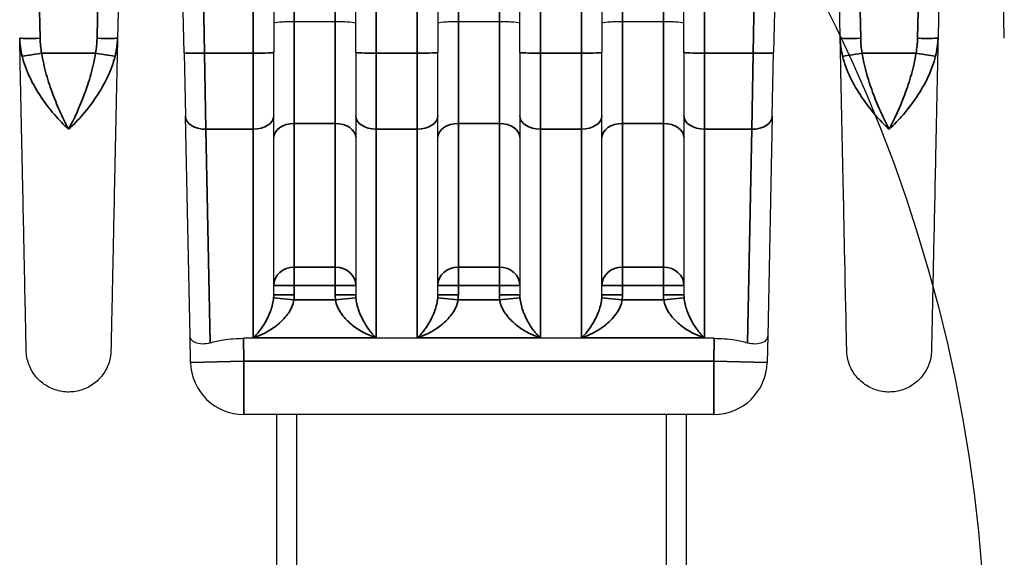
# Model space of a CAD drawing. Header units: millimetres. Extents: x 399 to 6233, y -1870 to 1602.
# Tile 288 of 656: x 3771 to 3795, y 555 to 568. Entities that reach past the tile are written whole.
import ezdxf

# ---------------------------------------------------------------- set-up
doc = ezdxf.new("R2010")
doc.units = ezdxf.units.MM
for name, color, linetype, lineweight in [('AM_8', 1, 'Continuous', 25), ('可見 (ISO)', 7, 'Continuous', 25), ('窄部可見 (ISO)', 7, 'Continuous', 35)]:
    doc.layers.add(name, color=color, linetype=linetype, lineweight=lineweight)
doc.layers.add('S40', color=7, linetype='Continuous')

# ---------------------------------------------------------------- blocks, each defined once
blk = doc.blocks.new('S40-正視-02')
at = {"layer": '可見 (ISO)'}
for p, q in [((15.554, -17.846), (15.442, -23.163)), ((17.065, -23.525), (16.946, -17.846)), ((31.554, -17.846), (31.435, -23.525)), ((33.058, -23.163), (32.946, -17.846)), ((35.554, -17.846), (35.442, -23.163)), ((37.058, -23.163), (36.946, -17.846)), ((19.25, -20.578), (19.25, -23.514)), ((21.25, -23.514), (21.25, -20.578)), ((23.25, -20.578), (23.25, -23.514)), ((25.25, -23.514), (25.25, -20.578)), ((27.25, -20.578), (27.25, -23.514)), ((29.25, -23.514), (29.25, -20.578)), ((19.75, -22.757), (20.75, -22.757)), ((23.75, -22.757), (24.75, -22.757)), ((27.75, -22.757), (28.75, -22.757)), ((19.25, -25.062), (19.25, -23.514)), ((21.25, -23.514), (21.25, -25.062)), ((23.25, -25.062), (23.25, -23.514)), ((25.25, -23.514), (25.25, -25.062)), ((27.25, -25.062), (27.25, -23.514)), ((29.25, -23.514), (29.25, -25.062)), ((17.065, -23.525), (17.098, -25.073)), ((31.402, -25.073), (31.435, -23.525)), ((17.21, -30.437), (17.098, -25.073)), ((19.25, -29.428), (19.25, -25.062)), ((21.25, -25.062), (21.25, -29.428)), ((23.25, -29.428), (23.25, -25.062)), ((25.25, -25.062), (25.25, -29.428)), ((27.25, -29.428), (27.25, -25.062)), ((29.25, -25.062), (29.25, -29.428)), ((31.402, -25.073), (31.29, -30.437)), ((19.51, -30), (19.51, -30)), ((20.99, -30), (20.99, -30)), ((23.51, -30), (23.51, -30)), ((24.99, -30), (24.99, -30)), ((27.51, -30), (27.51, -30)), ((28.99, -30), (28.99, -30)), ((17.223, -31.077), (17.21, -30.437)), ((18.772, -30.458), (18.772, -30.458)), ((31.29, -30.437), (31.277, -31.077)), ((29.989, -30.49), (18.511, -30.49)), ((29.977, -32.35), (18.523, -32.35)), ((19.314, -32.35), (19.314, -50.5)), ((19.814, -50.5), (19.814, -32.35)), ((28.814, -32.35), (28.814, -50.5)), ((29.314, -50.5), (29.314, -32.35))]:
    blk.add_line(p, q, dxfattribs=at)
for centre, start, end in [((18.523, -31.05), 181.2, 270), ((29.977, -31.05), 270, 358.8)]:
    blk.add_arc(centre, 1.3, start, end, dxfattribs=at)
for points, knots in [([(19.25, -22.799), (19.25, -22.788), (19.304, -22.777), (19.397, -22.769), (19.489, -22.762), (19.618, -22.757), (19.75, -22.757)], [-0.0000151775, -0.0000151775, -0.0000151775, -0.0000151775, 0.0003793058, 0.0003793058, 0.0003793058, 0.0007737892, 0.0007737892, 0.0007737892, 0.0007737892]), ([(20.75, -22.757), (20.882, -22.757), (21.011, -22.762), (21.104, -22.769), (21.196, -22.777), (21.25, -22.788), (21.25, -22.799)], [0, 0, 0, 0, 0.0003907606, 0.0003907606, 0.0003907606, 0.0007815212, 0.0007815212, 0.0007815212, 0.0007815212]), ([(23.25, -22.799), (23.25, -22.788), (23.304, -22.777), (23.397, -22.769), (23.489, -22.762), (23.618, -22.757), (23.75, -22.757)], [-0.0000151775, -0.0000151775, -0.0000151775, -0.0000151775, 0.0003793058, 0.0003793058, 0.0003793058, 0.0007737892, 0.0007737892, 0.0007737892, 0.0007737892]), ([(24.75, -22.757), (24.882, -22.757), (25.011, -22.762), (25.104, -22.769), (25.196, -22.777), (25.25, -22.788), (25.25, -22.799)], [0, 0, 0, 0, 0.0003907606, 0.0003907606, 0.0003907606, 0.0007815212, 0.0007815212, 0.0007815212, 0.0007815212]), ([(27.25, -22.799), (27.25, -22.788), (27.304, -22.777), (27.397, -22.769), (27.489, -22.762), (27.618, -22.757), (27.75, -22.757)], [-0.0000151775, -0.0000151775, -0.0000151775, -0.0000151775, 0.0003793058, 0.0003793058, 0.0003793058, 0.0007737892, 0.0007737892, 0.0007737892, 0.0007737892]), ([(28.75, -22.757), (28.882, -22.757), (29.011, -22.762), (29.104, -22.769), (29.196, -22.777), (29.25, -22.788), (29.25, -22.799)], [0, 0, 0, 0, 0.0003907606, 0.0003907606, 0.0003907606, 0.0007815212, 0.0007815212, 0.0007815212, 0.0007815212]), ([(13.217, -30.789), (13.217, -30.789), (13.214, -30.617), (13.207, -30.275), (13.201, -30.005), (13.193, -29.636), (13.183, -29.17), (13.181, -29.045), (13.178, -28.912), (13.175, -28.773), (13.168, -28.444), (13.16, -28.076), (13.152, -27.676), (13.144, -27.277), (13.135, -26.843), (13.125, -26.375), (13.115, -25.907), (13.104, -25.403), (13.093, -24.867), (13.092, -24.792), (13.09, -24.716), (13.088, -24.64), (13.079, -24.175), (13.068, -23.679), (13.058, -23.163)], [0.5000079, 0.5000079, 0.5000079, 0.5000079, 0.6183182, 0.6183182, 0.6183182, 0.7115983, 0.7115983, 0.7115983, 0.7366339, 0.7366339, 0.7366339, 0.7957918, 0.7957918, 0.7957918, 0.8549496, 0.8549496, 0.8549496, 0.9141075, 0.9141075, 0.9141075, 0.9224155, 0.9224155, 0.9224155, 0.9732653, 0.9732653, 0.9732653, 0.9732653]), ([(15.442, -23.163), (15.432, -23.679), (15.421, -24.175), (15.411, -24.64), (15.41, -24.716), (15.408, -24.792), (15.407, -24.867), (15.396, -25.403), (15.385, -25.907), (15.375, -26.375), (15.365, -26.842), (15.356, -27.276), (15.348, -27.676), (15.34, -28.076), (15.332, -28.444), (15.325, -28.773), (15.322, -28.912), (15.319, -29.045), (15.317, -29.17), (15.313, -29.34), (15.31, -29.498), (15.307, -29.642), (15.301, -29.892), (15.297, -30.104), (15.293, -30.275), (15.286, -30.617), (15.283, -30.789), (15.283, -30.789)], [0.0267397, 0.0267397, 0.0267397, 0.0267397, 0.0775919, 0.0775919, 0.0775919, 0.0858976, 0.0858976, 0.0858976, 0.1450554, 0.1450554, 0.1450554, 0.2042133, 0.2042133, 0.2042133, 0.2633711, 0.2633711, 0.2633711, 0.2884173, 0.2884173, 0.2884173, 0.322529, 0.322529, 0.322529, 0.3816868, 0.3816868, 0.3816868, 0.5, 0.5, 0.5, 0.5]), ([(33.217, -30.789), (33.217, -30.789), (33.214, -30.617), (33.207, -30.275), (33.201, -30.005), (33.193, -29.636), (33.183, -29.17), (33.181, -29.045), (33.178, -28.912), (33.175, -28.773), (33.168, -28.444), (33.16, -28.076), (33.152, -27.676), (33.144, -27.277), (33.135, -26.843), (33.125, -26.375), (33.115, -25.907), (33.104, -25.403), (33.093, -24.867), (33.092, -24.792), (33.09, -24.716), (33.088, -24.64), (33.079, -24.175), (33.068, -23.679), (33.058, -23.163)], [0.5000079, 0.5000079, 0.5000079, 0.5000079, 0.6183182, 0.6183182, 0.6183182, 0.7115983, 0.7115983, 0.7115983, 0.7366339, 0.7366339, 0.7366339, 0.7957918, 0.7957918, 0.7957918, 0.8549496, 0.8549496, 0.8549496, 0.9141075, 0.9141075, 0.9141075, 0.9224155, 0.9224155, 0.9224155, 0.9732653, 0.9732653, 0.9732653, 0.9732653]), ([(35.442, -23.163), (35.432, -23.679), (35.421, -24.175), (35.411, -24.64), (35.41, -24.716), (35.408, -24.792), (35.407, -24.867), (35.396, -25.403), (35.385, -25.907), (35.375, -26.375), (35.365, -26.842), (35.356, -27.276), (35.348, -27.676), (35.34, -28.076), (35.332, -28.444), (35.325, -28.773), (35.322, -28.912), (35.319, -29.045), (35.317, -29.17), (35.313, -29.34), (35.31, -29.498), (35.307, -29.642), (35.301, -29.892), (35.297, -30.104), (35.293, -30.275), (35.286, -30.617), (35.283, -30.789), (35.283, -30.789)], [0.0267397, 0.0267397, 0.0267397, 0.0267397, 0.0775919, 0.0775919, 0.0775919, 0.0858976, 0.0858976, 0.0858976, 0.1450554, 0.1450554, 0.1450554, 0.2042133, 0.2042133, 0.2042133, 0.2633711, 0.2633711, 0.2633711, 0.2884173, 0.2884173, 0.2884173, 0.322529, 0.322529, 0.322529, 0.3816868, 0.3816868, 0.3816868, 0.5, 0.5, 0.5, 0.5]), ([(17.704, -30.599), (17.634, -30.62), (17.569, -30.629), (17.442, -30.628), (17.384, -30.615), (17.296, -30.577), (17.264, -30.552), (17.222, -30.498), (17.211, -30.469), (17.21, -30.438), (17.21, -30.437), (17.21, -30.437)], [0.0000025, 0.0000025, 0.0000025, 0.0000025, 0.0273791, 0.0273791, 0.0597, 0.0597, 0.089653, 0.089653, 0.1184213, 0.1184213, 0.1189519, 0.1189519, 0.1189519, 0.1189519]), ([(31.29, -30.437), (31.29, -30.437), (31.29, -30.438), (31.289, -30.469), (31.278, -30.498), (31.236, -30.552), (31.204, -30.577), (31.116, -30.615), (31.058, -30.628), (30.931, -30.629), (30.866, -30.62), (30.796, -30.599)], [-0.000535, -0.000535, -0.000535, -0.000535, 0, 0, 0.0290077, 0.0290077, 0.0592099, 0.0592099, 0.0917988, 0.0917988, 0.1194024, 0.1194024, 0.1194024, 0.1194024]), ([(17.704, -30.599), (17.797, -30.572), (17.904, -30.547), (18.176, -30.503), (18.349, -30.49), (18.511, -30.49)], [-0.48595409, -0.48595409, -0.48595409, -0.48595409, -0.45043413, -0.45043413, -0.40161512, -0.40161512, -0.40161512, -0.40161512]), ([(29.989, -30.49), (30.154, -30.49), (30.329, -30.503), (30.601, -30.548), (30.705, -30.572), (30.796, -30.599)], [-0.40134633, -0.40134633, -0.40134633, -0.40134633, -0.35174447, -0.35174447, -0.3169552, -0.3169552, -0.3169552, -0.3169552]), ([(15.283, -30.789), (15.28, -30.9), (15.26, -31.012), (15.184, -31.222), (15.128, -31.322), (14.989, -31.497), (14.904, -31.574), (14.716, -31.696), (14.61, -31.742), (14.393, -31.796), (14.279, -31.806), (14.056, -31.788), (13.944, -31.76), (13.739, -31.671), (13.642, -31.609), (13.476, -31.46), (13.404, -31.37), (13.294, -31.175), (13.255, -31.067), (13.224, -30.901), (13.218, -30.845), (13.217, -30.789)], [0, 0, 0, 0, 0.033317, 0.033317, 0.0669022, 0.0669022, 0.1004777, 0.1004777, 0.1340535, 0.1340535, 0.1676293, 0.1676293, 0.2012051, 0.2012051, 0.2347809, 0.2347809, 0.2683567, 0.2683567, 0.3019325, 0.3019325, 0.3188115, 0.3188115, 0.3188115, 0.3188115]), ([(35.283, -30.789), (35.28, -30.9), (35.26, -31.012), (35.184, -31.222), (35.128, -31.322), (34.989, -31.497), (34.904, -31.574), (34.716, -31.696), (34.61, -31.742), (34.393, -31.796), (34.279, -31.806), (34.056, -31.788), (33.944, -31.76), (33.739, -31.671), (33.642, -31.609), (33.476, -31.46), (33.404, -31.37), (33.294, -31.175), (33.255, -31.067), (33.224, -30.901), (33.218, -30.845), (33.217, -30.789)], [0, 0, 0, 0, 0.0333168, 0.0333168, 0.066902, 0.066902, 0.1004775, 0.1004775, 0.1340533, 0.1340533, 0.1676291, 0.1676291, 0.2012049, 0.2012049, 0.2347807, 0.2347807, 0.2683565, 0.2683565, 0.3019323, 0.3019323, 0.3188115, 0.3188115, 0.3188115, 0.3188115])]:
    blk.add_open_spline(points, degree=3, knots=knots, dxfattribs=at)
at = {"layer": '窄部可見 (ISO)'}
for p, q in [((13.299, -10.847), (13.557, -23.169)), ((14.943, -23.169), (15.201, -10.847)), ((17.299, -10.847), (17.565, -23.532)), ((18.75, -23.532), (18.75, -10.847)), ((21.75, -10.847), (21.75, -23.532)), ((22.75, -23.532), (22.75, -10.847)), ((25.75, -10.847), (25.75, -23.532)), ((26.75, -23.532), (26.75, -10.847)), ((29.75, -10.847), (29.75, -23.532)), ((30.935, -23.532), (31.201, -10.847)), ((33.299, -10.847), (33.557, -23.169)), ((34.943, -23.169), (35.201, -10.847)), ((19.75, -20.515), (19.75, -22.757)), ((20.75, -22.757), (20.75, -20.515)), ((23.75, -20.515), (23.75, -22.757)), ((24.75, -22.757), (24.75, -20.515)), ((27.75, -20.515), (27.75, -22.757)), ((28.75, -22.757), (28.75, -20.515)), ((19.75, -25.248), (19.75, -22.757)), ((20.75, -22.757), (20.75, -25.248)), ((23.75, -25.248), (23.75, -22.757)), ((24.75, -22.757), (24.75, -25.248)), ((27.75, -25.248), (27.75, -22.757)), ((28.75, -22.757), (28.75, -25.248)), ((13.593, -23.532), (14.907, -23.532)), ((17.565, -23.532), (18.75, -23.532)), ((17.597, -25.389), (17.565, -23.532)), ((18.75, -23.532), (18.75, -25.389)), ((21.75, -23.532), (22.75, -23.532)), ((21.75, -25.389), (21.75, -23.532)), ((22.75, -23.532), (22.75, -25.389)), ((25.75, -23.532), (26.75, -23.532)), ((25.75, -25.389), (25.75, -23.532)), ((26.75, -23.532), (26.75, -25.389)), ((29.75, -23.532), (30.935, -23.532)), ((29.75, -25.389), (29.75, -23.532)), ((30.935, -23.532), (30.903, -25.389)), ((33.593, -23.532), (34.907, -23.532)), ((18.75, -25.389), (17.597, -25.389)), ((17.597, -25.389), (17.704, -30.599)), ((18.75, -25.389), (18.75, -30.479)), ((19.75, -25.248), (20.75, -25.248)), ((19.75, -28.75), (19.75, -25.248)), ((20.75, -25.248), (20.75, -28.75)), ((22.75, -25.389), (21.75, -25.389)), ((21.75, -30.479), (21.75, -25.389)), ((22.75, -25.389), (22.75, -30.479)), ((23.75, -25.248), (24.75, -25.248)), ((23.75, -28.75), (23.75, -25.248)), ((24.75, -25.248), (24.75, -28.75)), ((26.75, -25.389), (25.75, -25.389)), ((25.75, -30.479), (25.75, -25.389)), ((26.75, -25.389), (26.75, -30.479)), ((27.75, -25.248), (28.75, -25.248)), ((27.75, -28.75), (27.75, -25.248)), ((28.75, -25.248), (28.75, -28.75)), ((30.903, -25.389), (29.75, -25.389)), ((29.75, -30.479), (29.75, -25.389)), ((30.796, -30.599), (30.903, -25.389)), ((19.75, -29.197), (19.75, -28.75)), ((19.75, -28.75), (20.75, -28.75)), ((20.75, -29.197), (20.75, -28.75)), ((23.75, -28.75), (23.75, -29.197)), ((23.75, -28.75), (24.75, -28.75)), ((24.75, -28.75), (24.75, -29.197)), ((27.75, -29.197), (27.75, -28.75)), ((27.75, -28.75), (28.75, -28.75)), ((28.75, -29.197), (28.75, -28.75)), ((19.75, -29.197), (19.25, -29.197)), ((19.75, -29.197), (19.75, -29.428)), ((20.75, -29.197), (19.75, -29.197)), ((20.75, -29.197), (21.25, -29.197)), ((20.75, -29.428), (20.75, -29.197)), ((23.25, -29.197), (23.75, -29.197)), ((24.75, -29.197), (23.75, -29.197)), ((23.75, -29.197), (23.75, -29.428)), ((25.25, -29.197), (24.75, -29.197)), ((24.75, -29.428), (24.75, -29.197)), ((27.75, -29.197), (27.25, -29.197)), ((27.75, -29.197), (27.75, -29.428)), ((28.75, -29.197), (27.75, -29.197)), ((28.75, -29.197), (29.25, -29.197)), ((28.75, -29.428), (28.75, -29.197)), ((19.744, -29.55), (19.247, -29.501)), ((19.75, -29.428), (19.25, -29.428)), ((20.75, -29.428), (21.25, -29.428)), ((20.756, -29.55), (21.253, -29.501)), ((23.247, -29.501), (23.744, -29.55)), ((23.25, -29.428), (23.75, -29.428)), ((25.25, -29.428), (24.75, -29.428)), ((25.253, -29.501), (24.756, -29.55)), ((27.744, -29.55), (27.247, -29.501)), ((27.75, -29.428), (27.25, -29.428)), ((28.75, -29.428), (29.25, -29.428)), ((28.756, -29.55), (29.253, -29.501)), ((19.744, -29.55), (20.756, -29.55)), ((23.744, -29.55), (24.756, -29.55)), ((27.744, -29.55), (28.756, -29.55)), ((21.75, -30.479), (18.75, -30.479)), ((25.75, -30.479), (22.75, -30.479)), ((29.75, -30.479), (26.75, -30.479)), ((18.511, -30.49), (18.523, -31.05)), ((29.977, -31.05), (29.989, -30.49)), ((18.523, -31.05), (17.223, -31.077)), ((18.523, -31.05), (18.523, -32.35)), ((18.523, -31.05), (29.977, -31.05)), ((31.277, -31.077), (29.977, -31.05)), ((29.977, -31.05), (29.977, -32.35))]:
    blk.add_line(p, q, dxfattribs=at)
for centre, start, end in [((18.508, -29.428), 354.3477, 0.002), ((21.992, -29.428), 179.998, 185.6523), ((22.508, -29.428), 354.3477, 0.002), ((25.992, -29.428), 179.998, 185.6523), ((26.508, -29.428), 354.3477, 0.002), ((29.992, -29.428), 179.998, 185.6523)]:
    blk.add_arc(centre, 1.242, start, end, dxfattribs=at)
for centre, major_axis, ratio, start_param, end_param in [((14.062, -23.099), (0.026, 1.449), 0.693348, 1.62735, 1.940844), ((34.062, -23.099), (0.026, 1.449), 0.693348, 1.62735, 1.940844), ((18.75, -23.514), (0.5, 0), 0.034899, 4.712389, 6.283185), ((21.75, -23.514), (-0.5, 0), 0.034899, 0, 1.570796), ((22.75, -23.514), (0.5, 0), 0.034899, 4.712389, 6.283185), ((25.75, -23.514), (-0.5, 0), 0.034899, 0, 1.570796), ((26.75, -23.514), (0.5, 0), 0.034899, 4.712389, 6.283185), ((29.75, -23.514), (-0.5, 0), 0.034899, 0, 1.570796), ((13.593, -23.514), (-0.492, -0.09), 0.034327, 0.235691, 1.564496), ((14.907, -23.514), (0.492, -0.09), 0.034327, 4.718689, 6.047495), ((17.565, -23.514), (-0.5, -0.01), 0.034892, 0, 1.570065), ((30.935, -23.514), (0.5, -0.01), 0.034892, 4.71312, 6.283185), ((33.593, -23.514), (-0.492, -0.09), 0.034327, 0.235691, 1.564496), ((34.907, -23.514), (0.492, -0.09), 0.034327, 4.718689, 6.047495), ((17.597, -25.062), (-0.5, -0.01), 0.653986, 0, 1.557098), ((18.75, -25.062), (0.5, 0), 0.654068, 4.712389, 6.283185), ((21.75, -25.062), (-0.5, 0), 0.654068, 0, 1.570796), ((22.75, -25.062), (0.5, 0), 0.654068, 4.712389, 6.283185), ((25.75, -25.062), (-0.5, 0), 0.654068, 0, 1.570796), ((26.75, -25.062), (0.5, 0), 0.654068, 4.712389, 6.283185), ((29.75, -25.062), (-0.5, 0), 0.654068, 0, 1.570796), ((30.903, -25.062), (0.5, -0.01), 0.653986, 4.726087, 6.283185), ((19.75, -25.594), (-0.5, 0), 0.691459, 4.712389, 6.283185), ((20.75, -25.594), (0.5, 0), 0.691459, 0, 1.570796), ((23.75, -25.594), (-0.5, 0), 0.691459, 4.712389, 6.283185), ((24.75, -25.594), (0.5, 0), 0.691459, 0, 1.570796), ((27.75, -25.594), (-0.5, 0), 0.691459, 4.712389, 6.283185), ((28.75, -25.594), (0.5, 0), 0.691459, 0, 1.570796), ((19.75, -29.197), (-0.5, 0), 0.893623, 4.712389, 6.283185), ((20.75, -29.197), (0.5, 0), 0.893623, 0, 1.570796), ((23.75, -29.197), (-0.5, 0), 0.893623, 4.712389, 6.283185), ((24.75, -29.197), (0.5, 0), 0.893623, 0, 1.570796), ((27.75, -29.197), (-0.5, 0), 0.893623, 4.712389, 6.283185), ((28.75, -29.197), (0.5, 0), 0.893623, 0, 1.570796)]:
    blk.add_ellipse(centre, major_axis=major_axis, ratio=ratio, start_param=start_param, end_param=end_param, dxfattribs=at)
for points, knots in [([(13.058, -23.163), (13.058, -23.168), (13.112, -23.171), (13.204, -23.172), (13.297, -23.173), (13.427, -23.172), (13.557, -23.169)], [0, 0, 0, 0, 0.5, 0.5, 0.5, 1, 1, 1, 1]), ([(14.943, -23.169), (15.073, -23.172), (15.203, -23.173), (15.296, -23.172), (15.388, -23.171), (15.442, -23.168), (15.442, -23.163)], [0, 0, 0, 0, 0.5, 0.5, 0.5, 1, 1, 1, 1]), ([(15.442, -23.163), (15.442, -23.171), (15.442, -23.179), (15.442, -23.188), (15.441, -23.197), (15.441, -23.206), (15.441, -23.216), (15.44, -23.234), (15.439, -23.253), (15.437, -23.271), (15.435, -23.309), (15.431, -23.346), (15.426, -23.383), (15.419, -23.439), (15.409, -23.494), (15.397, -23.549), (15.393, -23.568), (15.389, -23.587), (15.384, -23.606)], [-0.00000006, -0.00000006, -0.00000006, -0.00000006, 0.0000257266, 0.0000257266, 0.0000257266, 0.0000544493, 0.0000544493, 0.0000544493, 0.000111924, 0.000111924, 0.000111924, 0.0002271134, 0.0002271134, 0.0002271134, 0.0003995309, 0.0003995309, 0.0003995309, 0.0004594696, 0.0004594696, 0.0004594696, 0.0004594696]), ([(33.058, -23.163), (33.058, -23.168), (33.112, -23.171), (33.204, -23.172), (33.297, -23.173), (33.427, -23.172), (33.557, -23.169)], [0, 0, 0, 0, 0.5, 0.5, 0.5, 1, 1, 1, 1]), ([(35.442, -23.163), (35.442, -23.167), (35.388, -23.17), (35.296, -23.172), (35.203, -23.173), (35.073, -23.172), (34.943, -23.169)], [0, 0, 0, 0, 0.5, 0.5, 0.5, 1, 1, 1, 1]), ([(14.25, -25.389), (14.015, -25.171), (13.782, -24.906), (13.579, -24.602), (13.375, -24.297), (13.204, -23.959), (13.116, -23.606)], [-0.00001122, -0.00001122, -0.00001122, -0.00001122, 0.001104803, 0.001104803, 0.001104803, 0.002220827, 0.002220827, 0.002220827, 0.002220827]), ([(13.593, -23.532), (13.621, -23.71), (13.66, -23.883), (13.707, -24.051), (13.754, -24.219), (13.81, -24.384), (13.868, -24.541), (13.927, -24.697), (13.989, -24.845), (14.053, -24.987), (14.117, -25.128), (14.184, -25.264), (14.25, -25.389)], [0, 0, 0, 0, 0.000534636, 0.000534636, 0.000534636, 0.001069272, 0.001069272, 0.001069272, 0.001603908, 0.001603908, 0.001603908, 0.002138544, 0.002138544, 0.002138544, 0.002138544]), ([(14.25, -25.389), (14.383, -25.137), (14.515, -24.853), (14.69, -24.384), (14.746, -24.219), (14.84, -23.883), (14.879, -23.71), (14.907, -23.532)], [-0.000011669, -0.000011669, -0.000011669, -0.000011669, 0.001066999, 0.001066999, 0.001606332, 0.001606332, 0.002145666, 0.002145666, 0.002145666, 0.002145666]), ([(15.384, -23.606), (15.34, -23.782), (15.275, -23.955), (15.196, -24.121), (15.117, -24.287), (15.023, -24.449), (14.922, -24.6), (14.721, -24.903), (14.485, -25.171), (14.25, -25.389)], [0, 0, 0, 0, 0.000558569, 0.000558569, 0.000558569, 0.001117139, 0.001117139, 0.001117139, 0.002234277, 0.002234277, 0.002234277, 0.002234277]), ([(34.25, -25.389), (34.015, -25.171), (33.782, -24.906), (33.579, -24.602), (33.375, -24.297), (33.204, -23.959), (33.116, -23.606)], [-0.00001122, -0.00001122, -0.00001122, -0.00001122, 0.001104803, 0.001104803, 0.001104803, 0.002220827, 0.002220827, 0.002220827, 0.002220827]), ([(33.593, -23.532), (33.621, -23.71), (33.66, -23.883), (33.707, -24.051), (33.754, -24.219), (33.81, -24.384), (33.868, -24.541), (33.927, -24.697), (33.989, -24.845), (34.053, -24.987), (34.117, -25.128), (34.184, -25.264), (34.25, -25.389)], [0, 0, 0, 0, 0.000534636, 0.000534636, 0.000534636, 0.001069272, 0.001069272, 0.001069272, 0.001603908, 0.001603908, 0.001603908, 0.002138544, 0.002138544, 0.002138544, 0.002138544]), ([(34.25, -25.389), (34.383, -25.137), (34.515, -24.853), (34.69, -24.384), (34.746, -24.219), (34.84, -23.883), (34.879, -23.71), (34.907, -23.532)], [-0.000011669, -0.000011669, -0.000011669, -0.000011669, 0.001066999, 0.001066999, 0.001606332, 0.001606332, 0.002145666, 0.002145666, 0.002145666, 0.002145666]), ([(35.384, -23.606), (35.34, -23.782), (35.275, -23.955), (35.196, -24.121), (35.117, -24.287), (35.023, -24.449), (34.922, -24.6), (34.721, -24.903), (34.485, -25.171), (34.25, -25.389)], [0, 0, 0, 0, 0.000558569, 0.000558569, 0.000558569, 0.001117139, 0.001117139, 0.001117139, 0.002234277, 0.002234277, 0.002234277, 0.002234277]), ([(18.75, -30.479), (18.85, -30.387), (18.95, -30.265), (19.041, -30.107), (19.046, -30.098), (19.051, -30.089), (19.056, -30.08), (19.096, -30.008), (19.134, -29.928), (19.167, -29.84), (19.171, -29.829), (19.175, -29.818), (19.179, -29.807), (19.195, -29.76), (19.21, -29.709), (19.222, -29.656), (19.234, -29.607), (19.242, -29.556), (19.247, -29.501)], [-0.000007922, -0.000007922, -0.000007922, -0.000007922, 0.000792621, 0.000792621, 0.000792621, 0.000836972, 0.000836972, 0.000836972, 0.001192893, 0.001192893, 0.001192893, 0.001236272, 0.001236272, 0.001236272, 0.001422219, 0.001422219, 0.001422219, 0.001593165, 0.001593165, 0.001593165, 0.001593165]), ([(21.253, -29.501), (21.258, -29.555), (21.266, -29.607), (21.278, -29.656), (21.29, -29.71), (21.305, -29.759), (21.321, -29.807), (21.325, -29.818), (21.329, -29.829), (21.333, -29.84), (21.366, -29.929), (21.405, -30.008), (21.444, -30.08), (21.449, -30.089), (21.454, -30.098), (21.459, -30.107), (21.482, -30.146), (21.505, -30.183), (21.529, -30.218), (21.55, -30.249), (21.571, -30.278), (21.592, -30.306), (21.608, -30.325), (21.623, -30.344), (21.638, -30.362), (21.657, -30.384), (21.675, -30.405), (21.694, -30.424), (21.713, -30.444), (21.731, -30.462), (21.75, -30.479)], [0, 0, 0, 0, 0.000170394, 0.000170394, 0.000170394, 0.00035746, 0.00035746, 0.00035746, 0.000401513, 0.000401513, 0.000401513, 0.000758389, 0.000758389, 0.000758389, 0.000803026, 0.000803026, 0.000803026, 0.001003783, 0.001003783, 0.001003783, 0.001179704, 0.001179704, 0.001179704, 0.001304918, 0.001304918, 0.001304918, 0.001455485, 0.001455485, 0.001455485, 0.001606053, 0.001606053, 0.001606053, 0.001606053]), ([(22.75, -30.479), (22.85, -30.387), (22.95, -30.265), (23.041, -30.107), (23.046, -30.098), (23.051, -30.089), (23.056, -30.08), (23.096, -30.008), (23.134, -29.928), (23.167, -29.84), (23.171, -29.829), (23.175, -29.818), (23.179, -29.807), (23.195, -29.76), (23.21, -29.709), (23.222, -29.656), (23.234, -29.607), (23.242, -29.556), (23.247, -29.501)], [-0.000007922, -0.000007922, -0.000007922, -0.000007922, 0.000792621, 0.000792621, 0.000792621, 0.000836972, 0.000836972, 0.000836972, 0.001192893, 0.001192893, 0.001192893, 0.001236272, 0.001236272, 0.001236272, 0.001422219, 0.001422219, 0.001422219, 0.001593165, 0.001593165, 0.001593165, 0.001593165]), ([(25.253, -29.501), (25.258, -29.555), (25.266, -29.607), (25.278, -29.656), (25.29, -29.71), (25.305, -29.759), (25.321, -29.807), (25.325, -29.818), (25.329, -29.829), (25.333, -29.84), (25.366, -29.929), (25.405, -30.008), (25.444, -30.08), (25.449, -30.089), (25.454, -30.098), (25.459, -30.107), (25.482, -30.146), (25.505, -30.183), (25.529, -30.218), (25.55, -30.249), (25.571, -30.278), (25.592, -30.306), (25.608, -30.325), (25.623, -30.344), (25.638, -30.362), (25.657, -30.384), (25.675, -30.405), (25.694, -30.424), (25.713, -30.444), (25.731, -30.462), (25.75, -30.479)], [0, 0, 0, 0, 0.000170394, 0.000170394, 0.000170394, 0.00035746, 0.00035746, 0.00035746, 0.000401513, 0.000401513, 0.000401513, 0.000758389, 0.000758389, 0.000758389, 0.000803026, 0.000803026, 0.000803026, 0.001003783, 0.001003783, 0.001003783, 0.001179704, 0.001179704, 0.001179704, 0.001304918, 0.001304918, 0.001304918, 0.001455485, 0.001455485, 0.001455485, 0.001606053, 0.001606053, 0.001606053, 0.001606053]), ([(26.75, -30.479), (26.85, -30.387), (26.95, -30.265), (27.041, -30.107), (27.046, -30.098), (27.051, -30.089), (27.056, -30.08), (27.096, -30.008), (27.134, -29.928), (27.167, -29.84), (27.171, -29.829), (27.175, -29.818), (27.179, -29.807), (27.195, -29.76), (27.21, -29.709), (27.222, -29.656), (27.234, -29.607), (27.242, -29.556), (27.247, -29.501)], [-0.000007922, -0.000007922, -0.000007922, -0.000007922, 0.000792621, 0.000792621, 0.000792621, 0.000836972, 0.000836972, 0.000836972, 0.001192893, 0.001192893, 0.001192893, 0.001236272, 0.001236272, 0.001236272, 0.001422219, 0.001422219, 0.001422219, 0.001593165, 0.001593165, 0.001593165, 0.001593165]), ([(29.253, -29.501), (29.258, -29.555), (29.266, -29.607), (29.278, -29.656), (29.29, -29.71), (29.305, -29.759), (29.321, -29.807), (29.325, -29.818), (29.329, -29.829), (29.333, -29.84), (29.366, -29.929), (29.405, -30.008), (29.444, -30.08), (29.449, -30.089), (29.454, -30.098), (29.459, -30.107), (29.482, -30.146), (29.505, -30.183), (29.529, -30.218), (29.55, -30.249), (29.571, -30.278), (29.592, -30.306), (29.608, -30.325), (29.623, -30.344), (29.638, -30.362), (29.657, -30.384), (29.675, -30.405), (29.694, -30.424), (29.713, -30.444), (29.731, -30.462), (29.75, -30.479)], [0, 0, 0, 0, 0.000170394, 0.000170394, 0.000170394, 0.00035746, 0.00035746, 0.00035746, 0.000401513, 0.000401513, 0.000401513, 0.000758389, 0.000758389, 0.000758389, 0.000803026, 0.000803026, 0.000803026, 0.001003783, 0.001003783, 0.001003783, 0.001179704, 0.001179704, 0.001179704, 0.001304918, 0.001304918, 0.001304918, 0.001455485, 0.001455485, 0.001455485, 0.001606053, 0.001606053, 0.001606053, 0.001606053]), ([(19.744, -29.55), (19.735, -29.61), (19.718, -29.666), (19.695, -29.719), (19.671, -29.775), (19.64, -29.828), (19.607, -29.877), (19.601, -29.886), (19.595, -29.895), (19.588, -29.904), (19.551, -29.954), (19.511, -30.001), (19.468, -30.045), (19.434, -30.08), (19.398, -30.113), (19.362, -30.144), (19.353, -30.151), (19.344, -30.159), (19.335, -30.166), (19.29, -30.203), (19.243, -30.237), (19.195, -30.268), (19.051, -30.362), (18.9, -30.432), (18.75, -30.479)], [0, 0, 0, 0, 0.000175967, 0.000175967, 0.000175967, 0.000359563, 0.000359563, 0.000359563, 0.000393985, 0.000393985, 0.000393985, 0.000590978, 0.000590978, 0.000590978, 0.000749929, 0.000749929, 0.000749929, 0.000787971, 0.000787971, 0.000787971, 0.000984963, 0.000984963, 0.000984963, 0.001575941, 0.001575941, 0.001575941, 0.001575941]), ([(21.75, -30.479), (21.675, -30.456), (21.6, -30.426), (21.526, -30.391), (21.501, -30.38), (21.476, -30.367), (21.451, -30.354), (21.446, -30.351), (21.44, -30.348), (21.435, -30.345), (21.342, -30.295), (21.251, -30.236), (21.165, -30.166), (21.156, -30.159), (21.147, -30.152), (21.139, -30.144), (21.057, -30.075), (20.978, -29.996), (20.912, -29.904), (20.905, -29.895), (20.899, -29.886), (20.893, -29.877), (20.859, -29.828), (20.83, -29.776), (20.805, -29.719), (20.782, -29.666), (20.765, -29.609), (20.756, -29.55)], [-0.000006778, -0.000006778, -0.000006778, -0.000006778, 0.000287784, 0.000287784, 0.000287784, 0.000385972, 0.000385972, 0.000385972, 0.000408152, 0.000408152, 0.000408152, 0.000778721, 0.000778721, 0.000778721, 0.000816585, 0.000816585, 0.000816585, 0.001171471, 0.001171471, 0.001171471, 0.001205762, 0.001205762, 0.001205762, 0.001389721, 0.001389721, 0.001389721, 0.00156422, 0.00156422, 0.00156422, 0.00156422]), ([(23.744, -29.55), (23.735, -29.61), (23.718, -29.666), (23.695, -29.719), (23.671, -29.775), (23.64, -29.828), (23.607, -29.877), (23.601, -29.886), (23.595, -29.895), (23.588, -29.904), (23.551, -29.954), (23.511, -30.001), (23.468, -30.045), (23.434, -30.08), (23.398, -30.113), (23.362, -30.144), (23.353, -30.151), (23.344, -30.159), (23.335, -30.166), (23.29, -30.203), (23.243, -30.237), (23.195, -30.268), (23.051, -30.362), (22.9, -30.432), (22.75, -30.479)], [0, 0, 0, 0, 0.000175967, 0.000175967, 0.000175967, 0.000359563, 0.000359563, 0.000359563, 0.000393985, 0.000393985, 0.000393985, 0.000590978, 0.000590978, 0.000590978, 0.000749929, 0.000749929, 0.000749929, 0.000787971, 0.000787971, 0.000787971, 0.000984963, 0.000984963, 0.000984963, 0.001575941, 0.001575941, 0.001575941, 0.001575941]), ([(25.75, -30.479), (25.675, -30.456), (25.6, -30.426), (25.526, -30.391), (25.501, -30.38), (25.476, -30.367), (25.451, -30.354), (25.446, -30.351), (25.44, -30.348), (25.435, -30.345), (25.342, -30.295), (25.251, -30.236), (25.165, -30.166), (25.156, -30.159), (25.147, -30.152), (25.139, -30.144), (25.057, -30.075), (24.978, -29.996), (24.912, -29.904), (24.905, -29.895), (24.899, -29.886), (24.893, -29.877), (24.859, -29.828), (24.83, -29.776), (24.805, -29.719), (24.782, -29.666), (24.765, -29.609), (24.756, -29.55)], [-0.000006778, -0.000006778, -0.000006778, -0.000006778, 0.000287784, 0.000287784, 0.000287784, 0.000385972, 0.000385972, 0.000385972, 0.000408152, 0.000408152, 0.000408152, 0.000778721, 0.000778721, 0.000778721, 0.000816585, 0.000816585, 0.000816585, 0.001171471, 0.001171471, 0.001171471, 0.001205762, 0.001205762, 0.001205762, 0.001389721, 0.001389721, 0.001389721, 0.00156422, 0.00156422, 0.00156422, 0.00156422]), ([(27.744, -29.55), (27.735, -29.61), (27.718, -29.666), (27.695, -29.719), (27.671, -29.775), (27.64, -29.828), (27.607, -29.877), (27.601, -29.886), (27.595, -29.895), (27.588, -29.904), (27.551, -29.954), (27.511, -30.001), (27.468, -30.045), (27.434, -30.08), (27.398, -30.113), (27.362, -30.144), (27.353, -30.151), (27.344, -30.159), (27.335, -30.166), (27.29, -30.203), (27.243, -30.237), (27.195, -30.268), (27.051, -30.362), (26.9, -30.432), (26.75, -30.479)], [0, 0, 0, 0, 0.000175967, 0.000175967, 0.000175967, 0.000359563, 0.000359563, 0.000359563, 0.000393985, 0.000393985, 0.000393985, 0.000590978, 0.000590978, 0.000590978, 0.000749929, 0.000749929, 0.000749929, 0.000787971, 0.000787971, 0.000787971, 0.000984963, 0.000984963, 0.000984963, 0.001575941, 0.001575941, 0.001575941, 0.001575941]), ([(29.75, -30.479), (29.675, -30.456), (29.6, -30.426), (29.526, -30.391), (29.501, -30.38), (29.476, -30.367), (29.451, -30.354), (29.446, -30.351), (29.44, -30.348), (29.435, -30.345), (29.342, -30.295), (29.251, -30.236), (29.165, -30.166), (29.156, -30.159), (29.147, -30.152), (29.139, -30.144), (29.057, -30.075), (28.978, -29.996), (28.912, -29.904), (28.905, -29.895), (28.899, -29.886), (28.893, -29.877), (28.859, -29.828), (28.83, -29.776), (28.805, -29.719), (28.782, -29.666), (28.765, -29.609), (28.756, -29.55)], [-0.000006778, -0.000006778, -0.000006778, -0.000006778, 0.000287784, 0.000287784, 0.000287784, 0.000385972, 0.000385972, 0.000385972, 0.000408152, 0.000408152, 0.000408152, 0.000778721, 0.000778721, 0.000778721, 0.000816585, 0.000816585, 0.000816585, 0.001171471, 0.001171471, 0.001171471, 0.001205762, 0.001205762, 0.001205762, 0.001389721, 0.001389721, 0.001389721, 0.00156422, 0.00156422, 0.00156422, 0.00156422])]:
    blk.add_open_spline(points, degree=3, knots=knots, dxfattribs=at)
for points in [[(13.557, -23.169), (13.56, -23.291), (13.571, -23.412), (13.593, -23.532)], [(14.907, -23.532), (14.929, -23.412), (14.94, -23.291), (14.943, -23.169)], [(33.557, -23.169), (33.56, -23.291), (33.571, -23.412), (33.593, -23.532)], [(34.907, -23.532), (34.929, -23.412), (34.94, -23.291), (34.943, -23.169)], [(35.442, -23.163), (35.439, -23.311), (35.42, -23.46), (35.384, -23.606)], [(19.247, -29.501), (19.249, -29.477), (19.25, -29.453), (19.25, -29.428)], [(21.25, -29.428), (21.25, -29.453), (21.251, -29.477), (21.253, -29.501)], [(23.247, -29.501), (23.249, -29.477), (23.25, -29.453), (23.25, -29.428)], [(25.25, -29.428), (25.25, -29.453), (25.251, -29.477), (25.253, -29.501)], [(27.247, -29.501), (27.249, -29.477), (27.25, -29.453), (27.25, -29.428)], [(29.25, -29.428), (29.25, -29.453), (29.251, -29.477), (29.253, -29.501)]]:
    blk.add_open_spline(points, degree=3, dxfattribs=at)

msp = doc.modelspace()

# ---------------------------------------------------------------- linework, layer by layer
at = {"layer": 'AM_8'}
msp.add_circle((3757.318, 552.128), 37.122, dxfattribs=at)

# ---------------------------------------------------------------- block references
at = {"layer": 'S40'}
msp.add_blockref('S40-正視-02', (3757.818, 591.128), dxfattribs=at)

doc.saveas('drawing.dxf')
